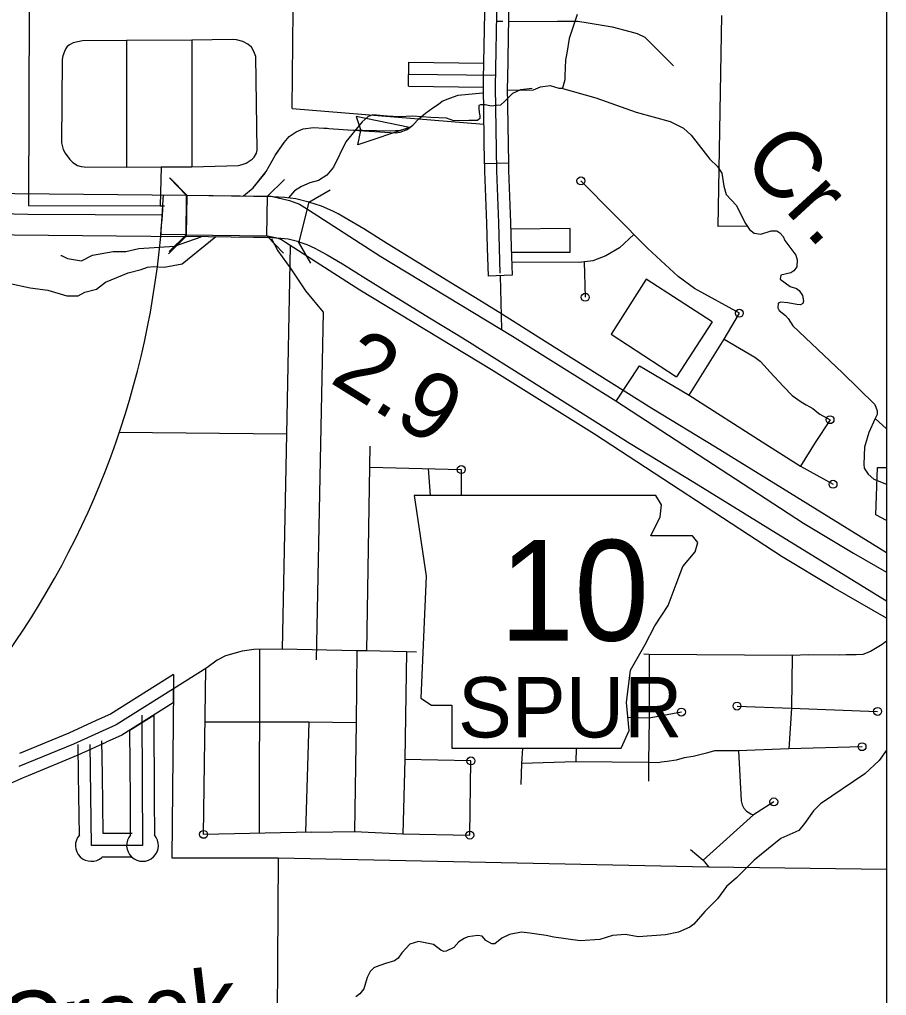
# Model space of a CAD drawing. Extents: x 1370567 to 1373900, y 377514 to 379648.
# Drawn here: x 1372869.7 to 1373025.5, y 378086.8 to 378262.2 of the extents above; entities that cross this region are included whole.
import ezdxf

# ---------------------------------------------------------------- set-up
doc = ezdxf.new("R2010")
doc.units = 0
for name, color, linetype in [('59', 7, 'Continuous'), ('60', 7, 'Continuous'), ('61', 7, 'Continuous'), ('Default', 7, 'Continuous'), ('S_SUBDIV_ANNOT', 7, 'Continuous'), ('Survey Symbols', 7, 'Continuous')]:
    doc.layers.add(name, color=color, linetype=linetype)

msp = doc.modelspace()

# ---------------------------------------------------------------- linework, layer by layer
at = {"layer": '59'}
for points in [[(1372961.85, 378249.86), (1372959.74, 378249.58), (1372958.33, 378248.95), (1372957.49, 378248.11), (1372956.93, 378247.55), (1372956.16, 378246.84), (1372955.45, 378246.77), (1372954.96, 378246.7), (1372954.47, 378246.63), (1372953.7, 378246.84), (1372953.42, 378246.91), (1372952.57, 378246.91), (1372952.29, 378246.77), (1372952.29, 378246.28), (1372952.36, 378245.51), (1372952.43, 378244.94), (1372952.43, 378244.45), (1372952.01, 378244.1), (1372950.46, 378244.1), (1372947.79, 378244.03), (1372946.46, 378244.52), (1372943.65, 378244.59), (1372940.42, 378244.87), (1372937.96, 378244.73), (1372935.78, 378244.87), (1372933.25, 378245.08), (1372932.41, 378244.8), (1372931.28, 378243.82), (1372928.4, 378240.23), (1372926.15, 378235.67), (1372924.96, 378234.26), (1372923.48, 378233.28), (1372921.87, 378232.85), (1372920.4, 378232.24), (1372919.14, 378231.46), (1372918.08, 378230.15)], [(1372877.17, 378219.83), (1372877.28, 378219.82), (1372878.34, 378219.26), (1372880.85, 378218.84), (1372882.81, 378219.9), (1372886.54, 378220.52), (1372888.84, 378220.52), (1372891.17, 378221.09), (1372897.57, 378221.47), (1372902.36, 378223.19)]]:
    msp.add_lwpolyline(points, dxfattribs=at)
at = {"layer": '60'}
msp.add_lwpolyline([(1372914.99, 378222.79), (1372916.12, 378220.65), (1372918.46, 378217.43), (1372921.13, 378213.47), (1372924.27, 378209.62), (1372923.84, 378185.94), (1372923.03, 378147.14)], dxfattribs=at)
at = {"layer": '61'}
for points in [[(1372896.65, 378233.75), (1372899.74, 378230.59)], [(1372921.74, 378229.4), (1372925.56, 378231.62)], [(1372899.64, 378223.22), (1372896.47, 378220.13)], [(1372922.07, 378218.45), (1372919.85, 378222.28)]]:
    msp.add_lwpolyline(points, dxfattribs=at)
at = {"layer": 'Default'}
for p, q in [((1372939.63, 378250.28), (1372939.69, 378254.57)), ((1372953.12, 378251.48), (1372953.12, 378251.48)), ((1372939.84, 378242.81), (1372930.23, 378244.79)), ((1372930.23, 378244.79), (1372931.05, 378242.31)), ((1372939.84, 378242.81), (1372930.53, 378239.72)), ((1372930.53, 378239.72), (1372931.06, 378242.28)), ((1372957.58, 378236.39), (1372953.3, 378236.32)), ((1372899.79, 378230.65), (1372899.7, 378223.5)), ((1372914.2, 378223.32), (1372914.29, 378230.46)), ((1372897.4, 378144.47), (1372897.35, 378139.38))]:
    msp.add_line(p, q, dxfattribs=at)
for points in [[(1372953.12, 378251.48), (1372953.39, 378266.56)], [(1372955.54, 378266.52), (1372955.24, 378250.15), (1372955.46, 378235.02), (1372955.8, 378225.69), (1372956.08, 378216.61)], [(1372957.68, 378266.48), (1372957.4, 378251.4)], [(1372918.7, 378246.26), (1372918.93, 378263.88), (1372871.48, 378264.68), (1372871.36, 378228.83), (1372894.99, 378228.75), (1372895.79, 378228.73)], [(1372956.58, 378261.85), (1372955.42, 378261.86)], [(1372957.59, 378261.86), (1372966.4, 378261.96), (1372968.6, 378261.93), (1372970.03, 378261.93), (1372971.23, 378261.76), (1372976.25, 378260.9), (1372979.42, 378260.07), (1372980.76, 378259.69), (1372982.13, 378259.09), (1372987.27, 378253.89)], [(1372969.94, 378263.16), (1372968.51, 378258.82), (1372968.11, 378256.16), (1372967.86, 378254.96), (1372967.71, 378252.11), (1372967.71, 378251.42), (1372967.31, 378249.91)], [(1372995.89, 378262.94), (1372995.22, 378225)], [(1372895.17, 378235.75), (1372900.68, 378235.77), (1372909.1, 378235.97), (1372909.73, 378236.17), (1372910.44, 378236.39), (1372911.55, 378237.13), (1372911.92, 378237.48), (1372912.32, 378238.19), (1372912.41, 378238.76), (1372912.19, 378255.57), (1372911.82, 378256.46), (1372911.39, 378257.29), (1372910.73, 378257.83), (1372909.88, 378258.26), (1372908.73, 378258.57), (1372907.99, 378258.66), (1372900.71, 378258.52), (1372888.95, 378258.45), (1372881.04, 378258.39), (1372880.21, 378258.25), (1372879.33, 378258.02), (1372878.7, 378257.68), (1372878.3, 378257.4), (1372878.04, 378257), (1372877.82, 378256.48), (1372877.53, 378255.71), (1372877.36, 378255.06), (1372877.24, 378240.07), (1372877.55, 378238.84), (1372877.9, 378238.21), (1372878.75, 378237.07), (1372879.32, 378236.56), (1372880.12, 378235.99), (1372880.78, 378235.79), (1372881.35, 378235.73), (1372888.95, 378235.67), (1372895.17, 378235.75)], [(1372888.95, 378258.45), (1372888.95, 378235.67)], [(1372900.71, 378258.52), (1372900.68, 378235.77)], [(1372939.69, 378254.57), (1372953.17, 378254.38)], [(1372939.66, 378252.43), (1372955.27, 378252.21)], [(1372953.3, 378236.32), (1372953.09, 378250.15), (1372953.12, 378251.48)], [(1372957.4, 378251.4), (1372957.38, 378250.15), (1372957.58, 378236.39)], [(1372939.63, 378250.28), (1372953.09, 378250.1)], [(1372957.36, 378249.54), (1372957.43, 378249.55), (1372962.09, 378249.57), (1372963.34, 378250.11), (1372965.11, 378250.37), (1372966.65, 378249.91)], [(1372966.65, 378249.91), (1372967.14, 378249.91), (1372973.33, 378248.14), (1372980.53, 378245.59), (1372986.69, 378243.88), (1372989.06, 378242.68), (1372990.46, 378241.45), (1372993.77, 378237.13), (1372995.17, 378235.79), (1372995.94, 378234.59), (1372996.31, 378232.28), (1372996.74, 378230.77), (1372998.57, 378228.82), (1373000.08, 378225.77), (1373000.91, 378224.48), (1373001.79, 378223.8), (1373002.99, 378223.65), (1373004.84, 378224.25)], [(1372910, 378230.51), (1372911.71, 378231.95), (1372914.07, 378234.9), (1372915.67, 378237.76), (1372917.26, 378240.12), (1372918.19, 378241.21), (1372919.45, 378242.05), (1372920.71, 378242.56), (1372922.56, 378242.81), (1372924.41, 378242.73), (1372928.79, 378242.39), (1372937.28, 378241.89), (1372938.13, 378241.97), (1372939.39, 378242.48), (1372940.4, 378243.23), (1372941.49, 378244.41), (1372942.67, 378245.42), (1372944.01, 378246.35), (1372945.02, 378247.02), (1372945.7, 378247.53), (1372947.04, 378248.11), (1372948.58, 378248.61), (1372952.92, 378249.03)], [(1372942.6, 378245.36), (1372942.67, 378245.42), (1372944.01, 378246.35), (1372945.02, 378247.02), (1372945.7, 378247.53), (1372947.04, 378248.11), (1372948.58, 378248.61), (1372952.92, 378249.03)], [(1372918.7, 378246.26), (1372953.19, 378243.43)], [(1372915.74, 378237.88), (1372917.26, 378240.12), (1372918.19, 378241.21), (1372919.45, 378242.05), (1372920.71, 378242.56), (1372922.56, 378242.81), (1372924.41, 378242.73), (1372924.99, 378242.68)], [(1372928.75, 378242.39), (1372928.79, 378242.39), (1372936.46, 378242.23), (1372938.09, 378242.37), (1372939.02, 378242.61), (1372939.84, 378242.81)], [(1372895.17, 378235.75), (1372894.99, 378228.75)], [(1372953.3, 378236.32), (1372953.32, 378234.97), (1372953.66, 378225.61), (1372953.8, 378221.21)], [(1372957.58, 378236.39), (1372957.6, 378235.07), (1372957.94, 378225.76), (1372958.08, 378221.34)], [(1372896.8, 378233.72), (1372899.79, 378230.65)], [(1372910, 378230.51), (1372911.71, 378231.95), (1372913.85, 378234.62)], [(1372914.29, 378230.46), (1372917.36, 378233.45)], [(1372999.1, 378209.44), (1372991.05, 378213.87), (1372988.11, 378216.02), (1372982.64, 378221.1), (1372970.62, 378233.23)], [(1372895.59, 378230.7), (1372899.68, 378230.65)], [(1372899.68, 378230.65), (1372914.24, 378230.46)], [(1372914.3, 378230.46), (1372914.94, 378230.45), (1372918.22, 378229.72), (1372920.06, 378229.07), (1372921.46, 378228.12), (1372934.68, 378219.66), (1372958.32, 378205.32), (1372976.9, 378193.68), (1373010.61, 378171.7), (1373019.6, 378166.29), (1373025.55, 378162.86)], [(1372822.66, 378227.68), (1372848.49, 378227.79), (1372871.21, 378227.23), (1372895.4, 378227.14)], [(1373000.53, 378225.06), (1372995.22, 378225)], [(1372892.74, 378217.72), (1372893.71, 378217.83), (1372895.73, 378217.7), (1372898.93, 378218.3), (1372905.03, 378223.2)], [(1372899.56, 378223.51), (1372895.12, 378223.56)], [(1372899.7, 378223.5), (1372896.63, 378220.51)], [(1372899.56, 378223.51), (1372914.11, 378223.32), (1372914.32, 378223.27)], [(1372917.19, 378220.25), (1372914.2, 378223.32)], [(1373025.55, 378154.62), (1373015.98, 378160.14), (1373006.81, 378165.64), (1372973.05, 378187.67), (1372954.58, 378199.24), (1372930.9, 378213.59), (1372917.51, 378222.16), (1372916.8, 378222.65), (1372916.25, 378222.84), (1372914.32, 378223.27)], [(1372968.69, 378224.69), (1372957.98, 378224.56)], [(1372958.11, 378220.42), (1372968.69, 378220.42), (1372968.69, 378224.69)], [(1372980.16, 378223.61), (1372977.56, 378221.2), (1372975.11, 378219.73), (1372972.77, 378218.85), (1372970.32, 378218.56), (1372958.16, 378218.64)], [(1373004.84, 378224.25), (1373005.84, 378224.22), (1373006.39, 378223.88), (1373006.96, 378223.22), (1373007.3, 378222.48), (1373009.24, 378219.85), (1373009.5, 378219.02), (1373009.41, 378217.77), (1373008.87, 378217.03), (1373008.33, 378216.71), (1373006.56, 378216.26), (1373006.44, 378215.54), (1373008.21, 378214.26), (1373009.35, 378213.86), (1373009.87, 378213.52), (1373010.44, 378212.63), (1373010.64, 378211.6), (1373010.52, 378211.2), (1373010.12, 378210.97), (1373009.44, 378210.98), (1373007.84, 378211.32), (1373006.55, 378211.43), (1373006.1, 378211.26), (1373006.01, 378210.41), (1373006.24, 378209.95), (1373007.38, 378209.04), (1373007.87, 378208.49), (1373008.69, 378207.15), (1373017.63, 378198.72), (1373023.48, 378193.04), (1373023.88, 378191.9), (1373023.85, 378191.24), (1373023.53, 378190.5)], [(1372918.35, 378221.52), (1372917.73, 378187.69), (1372916.92, 378149.07)], [(1372958.08, 378221.34), (1372958.24, 378216.25), (1372953.95, 378216.11)], [(1372953.8, 378221.21), (1372953.95, 378216.11)], [(1372971.19, 378218.66), (1372971.4, 378212.3)], [(1372874.82, 378213.56), (1372878.22, 378212.59), (1372880.28, 378212.56), (1372881.48, 378213.25), (1372883.58, 378213.75), (1372885.18, 378215.03), (1372889.27, 378216.7), (1372891.57, 378217.29), (1372892.74, 378217.72)], [(1372956.09, 378216.18), (1372956.34, 378206.56)], [(1372845.25, 378200.71), (1372850.52, 378203.05), (1372851.89, 378204.67), (1372853.4, 378205.53), (1372855.49, 378205.78), (1372856.46, 378206.1), (1372856.86, 378206.55), (1372856.2, 378208.58), (1372855.32, 378209.69), (1372855.57, 378210.04), (1372857.06, 378210.49), (1372857.91, 378211.66), (1372858.86, 378212.72), (1372859.91, 378212.97), (1372860.06, 378212.83), (1372862.54, 378212.03), (1372863.48, 378212.29), (1372864.02, 378212.8), (1372865.14, 378214.28), (1372866.59, 378214.8), (1372867.76, 378214.85), (1372871.62, 378214.03), (1372874.82, 378213.56)], [(1372994.23, 378207.9), (1372982.36, 378215.53), (1372976.08, 378205.69), (1372987.81, 378198.02)], [(1372990.08, 378194.72), (1372996.36, 378204.79), (1372999.1, 378209.44)], [(1372994.23, 378207.9), (1372987.81, 378198.02)], [(1372996.36, 378204.79), (1373001.9, 378201.53), (1373002.87, 378200.79), (1373003.55, 378200.02), (1373004.61, 378198.93), (1373007.06, 378196.25), (1373008.6, 378194.65), (1373010.23, 378193.53), (1373011.09, 378192.99), (1373011.77, 378192.59), (1373012.29, 378192.28), (1373013, 378191.7), (1373013.57, 378191.3), (1373015.4, 378190.3), (1373012.74, 378186.2), (1373010.11, 378181.94)], [(1372976.95, 378193.65), (1372981.14, 378199.95), (1372990.08, 378194.72), (1373003.23, 378186.34), (1373010.11, 378181.94), (1373015.94, 378178.69)], [(1373023.53, 378190.5), (1373022.39, 378188.02), (1373021.59, 378185.36), (1373021.45, 378182.31), (1373021.56, 378181.59), (1373022.27, 378180.48), (1373023.27, 378179.62), (1373025.55, 378178.69)], [(1373025.55, 378188.67), (1373023.53, 378190.5)], [(1372917.73, 378187.69), (1372887.65, 378187.97)], [(1372932.13, 378148.75), (1372932.75, 378185.56)], [(1372932.68, 378181.78), (1372949.12, 378181.34), (1372949.12, 378176.7)], [(1372943.19, 378181.5), (1372943.55, 378176.7)], [(1373025.55, 378172.15), (1373023.64, 378173.17), (1373023.93, 378181.71), (1373025.55, 378181.69)], [(1373025.55, 378150.51), (1373024.75, 378149.88), (1373022.69, 378148.62), (1373021.27, 378148.11), (1373020.07, 378148), (1373018.33, 378148), (1373017.16, 378147.97), (1373011.53, 378148), (1373008.59, 378147.92), (1372982.87, 378148.11), (1372981.96, 378148.12)], [(1372916.92, 378149.07), (1372911.81, 378148.96), (1372909.73, 378148.7), (1372906.76, 378147.85), (1372905.22, 378147.05), (1372903.36, 378145.68), (1372897.37, 378141.93), (1372897.07, 378111.53), (1372916.23, 378111.53), (1372993.56, 378109.95), (1373025.55, 378109.49)], [(1372916.92, 378149.07), (1372911.81, 378148.96), (1372909.73, 378148.7), (1372906.76, 378147.85), (1372905.22, 378147.05), (1372903.36, 378145.68), (1372897.37, 378141.93)], [(1372912.88, 378148.98), (1372912.78, 378115.96)], [(1372941.06, 378148.52), (1372939.25, 378148.54), (1372932.13, 378148.75), (1372930.34, 378148.77), (1372916.92, 378149.07)], [(1372930.34, 378148.77), (1372930.22, 378135.79), (1372929.9, 378116.29), (1372938.61, 378115.83), (1372950.66, 378115.62), (1372950.86, 378128.95), (1372938.99, 378129.21)], [(1372939.25, 378148.54), (1372938.99, 378129.21), (1372938.61, 378115.83)], [(1373008.59, 378147.92), (1373008.47, 378138.44), (1373007.99, 378131.11), (1372998.94, 378130.77), (1372994.65, 378130.77), (1372993.17, 378130.37), (1372990.8, 378129.78), (1372989.2, 378129.49), (1372987.77, 378129.12), (1372986.12, 378128.87), (1372985.03, 378128.72), (1372984.55, 378128.64), (1372982.75, 378128.67), (1372969.73, 378128.82), (1372959.94, 378128.51)], [(1372982.87, 378148.11), (1372982.89, 378136.66), (1372982.75, 378128.67), (1372982.75, 378125.33)], [(1372897.4, 378144.47), (1372886.07, 378137.37), (1372883.52, 378136.21)], [(1372922.22, 378116.15), (1372902.81, 378115.76), (1372903.21, 378145.58)], [(1372897.37, 378141.93), (1372887.09, 378135.47), (1372879.41, 378132), (1372869.58, 378127.95)], [(1372897.35, 378139.38), (1372888.1, 378133.58), (1372885.29, 378132.31)], [(1372891.7, 378137.2), (1372891.83, 378113.77), (1372882.64, 378113.77), (1372882.41, 378131.94)], [(1372889.57, 378134.5), (1372893.84, 378137.18), (1372893.92, 378122.12)], [(1372988.69, 378137.74), (1372982.89, 378136.66), (1372979.08, 378136.75)], [(1372998.68, 378138.82), (1373008.47, 378138.44), (1373023.95, 378137.86)], [(1372883.52, 378136.21), (1372878.56, 378133.96), (1372869.72, 378130.32)], [(1372921.69, 378135.91), (1372903.08, 378135.91)], [(1372930.22, 378135.79), (1372921.69, 378135.91), (1372921.11, 378116.13)], [(1372889.64, 378122.1), (1372889.57, 378134.5)], [(1372871.35, 378126.36), (1372880.26, 378130.03), (1372885.29, 378132.31)], [(1372880.34, 378126.39), (1372880.27, 378131.91)], [(1372884.62, 378126.44), (1372884.54, 378132.59)], [(1372960.12, 378131.27), (1372959.94, 378128.51), (1372959.8, 378124.72)], [(1372969.76, 378131.27), (1372969.73, 378128.82)], [(1372998.94, 378130.77), (1372999.45, 378121.81), (1372999.62, 378121.09), (1372999.93, 378120.49), (1373000.36, 378119.95), (1373000.67, 378119.72), (1373001.19, 378119.46), (1373001.42, 378119.35), (1373001.65, 378119.24)], [(1373021.15, 378131.52), (1373007.99, 378131.11)], [(1373025.55, 378130.89), (1373024.23, 378129.04), (1373021.66, 378126.64), (1373013.69, 378121.25), (1373012.41, 378120), (1373010.84, 378117.72)], [(1372857.47, 378120.42), (1372861.77, 378122.16), (1372870.43, 378125.98), (1372871.35, 378126.36)], [(1372880.47, 378115.63), (1372880.34, 378126.39)], [(1372884.75, 378115.91), (1372884.62, 378126.44)], [(1372889.67, 378115.65), (1372889.64, 378122.1)], [(1372893.92, 378122.12), (1372893.96, 378115.67)], [(1373005.3, 378121.6), (1373001.65, 378119.24), (1372992.59, 378111.11)], [(1372922.22, 378116.15), (1372929.9, 378116.29)], [(1373010.84, 378117.72), (1373009.78, 378116.43), (1373006.58, 378115.04), (1373003.1, 378112.21), (1373001.79, 378111.1), (1372998.62, 378107.96), (1372996.79, 378106.37), (1372995.19, 378104.14), (1372992.88, 378101.89), (1372990.93, 378099.6), (1372990.22, 378099.06), (1372988.14, 378098.18), (1372985.82, 378097.67), (1372980.91, 378097.36), (1372978.66, 378097.73), (1372976.32, 378097.59), (1372974, 378096.88), (1372970.52, 378096.62), (1372965.75, 378097.25), (1372964.38, 378097.57), (1372961.47, 378098), (1372959.93, 378098.17), (1372957.79, 378097.77), (1372956.39, 378097.12), (1372955.16, 378096.06), (1372954.59, 378096.09), (1372953.56, 378096.66), (1372952.85, 378097.43), (1372952.11, 378097.6), (1372950.28, 378097.32), (1372949.62, 378097.06), (1372948.68, 378096.44), (1372947.77, 378095.44), (1372946.4, 378094.78), (1372946, 378094.73), (1372945.46, 378094.95), (1372944.14, 378095.98), (1372941.43, 378096.47), (1372939.89, 378096.01), (1372938.46, 378094.47), (1372937.75, 378093.53), (1372937.12, 378093.02), (1372935.49, 378092.54), (1372933.84, 378091.94), (1372933.38, 378091.77), (1372932.75, 378091.11), (1372932.18, 378090.05), (1372931.58, 378088), (1372930.89, 378087.11), (1372930.18, 378086.54)], [(1372889.94, 378115.91), (1372884.75, 378115.91)], [(1372990.31, 378113.02), (1372992.59, 378111.11), (1372993.56, 378109.95)], [(1372889.94, 378111.63), (1372884.53, 378111.63)], [(1372916.23, 378111.53), (1372915.93, 378064.44)]]:
    msp.add_lwpolyline(points, dxfattribs=at)
msp.add_lwpolyline([(1372940.63, 378176.7), (1372942.81, 378162.2), (1372941.84, 378140.21), (1372943.77, 378139), (1372947.4, 378139), (1372947.4, 378131.27), (1372977.85, 378131.27), (1372979.3, 378134.41), (1372978.82, 378139.49), (1372979.54, 378145.29), (1372982.2, 378149.88), (1372983.89, 378153.26), (1372986.31, 378156.89), (1372987.76, 378160.75), (1372988.97, 378163.9), (1372991.14, 378166.55), (1372991.63, 378168.25), (1372990.66, 378169.45), (1372983.17, 378169.45), (1372984.86, 378172.84), (1372985.1, 378175.01), (1372984.1, 378176.68)], close=True, dxfattribs=at)
for centre in [(1372970.62, 378233.23), (1372971.4, 378212.3), (1372999.1, 378209.44), (1373015.4, 378190.3), (1372949.12, 378181.34), (1373015.94, 378178.69), (1372998.68, 378138.82), (1372988.69, 378137.74), (1373023.95, 378137.86), (1373021.15, 378131.52), (1372950.86, 378128.95), (1373005.3, 378121.6), (1372902.81, 378115.76), (1372950.66, 378115.62)]:
    msp.add_circle(centre, 0.714, dxfattribs=at)
for centre, radius, start, end in [((1372741.19, 378237.3), 154.54, 354.8991, 357.5512), ((1372741.09, 378237.31), 154.64, 228.844, 356.8229), ((1372882.64, 378113.77), 2.86, 139.3094, 311.4098), ((1372891.83, 378113.77), 2.86, 138.904, 41.7233)]:
    msp.add_arc(centre, radius, start, end, dxfattribs=at)
at = {"layer": 'S_SUBDIV_ANNOT'}
for points in [[(1372899.73, 378230.59), (1372862.62, 378230.98), (1372840.19, 378231.16), (1372825.37, 378231.3), (1372804.04, 378231.44), (1372772.05, 378231.92), (1372743.14, 378232.35), (1372719.89, 378232.35), (1372717.59, 378232.03), (1372715.72, 378231.12), (1372714.36, 378230.13), (1372713.13, 378228.98), (1372712.53, 378228.1), (1372719.44, 378224.85)], [(1372719.44, 378224.85), (1372720.41, 378224.98), (1372743.09, 378224.98), (1372771.94, 378224.55), (1372803.96, 378224.07), (1372825.32, 378223.93), (1372840.12, 378223.79), (1372862.56, 378223.61), (1372899.42, 378223.22), (1372899.65, 378223.22), (1372899.73, 378230.59)], [(1372911.85, 378230.41), (1372899.73, 378230.59)], [(1372921.69, 378229.42), (1372919.39, 378229.98), (1372917.34, 378230.24), (1372914.19, 378230.39), (1372911.85, 378230.41)], [(1373025.55, 378166.39), (1373006.83, 378177.9), (1372994.8, 378185.35), (1372983.38, 378192.31), (1372964.2, 378204.37), (1372956.04, 378209.49), (1372955, 378210.15), (1372952.48, 378211.75), (1372947.27, 378214.91), (1372940.08, 378219.35), (1372935.86, 378221.91), (1372931.63, 378224.59), (1372928.7, 378226.31), (1372926.98, 378227.28), (1372926.04, 378227.77), (1372924.02, 378228.7), (1372921.69, 378229.42), (1372919.9, 378222.26)], [(1372911.75, 378223.04), (1372899.65, 378223.22)], [(1372919.9, 378222.26), (1372918.03, 378222.73), (1372916.71, 378222.89), (1372913.97, 378223.02), (1372911.75, 378223.04)], [(1372919.9, 378222.26), (1372921.38, 378221.8), (1372922.79, 378221.15), (1372923.46, 378220.8), (1372925.03, 378219.92), (1372927.8, 378218.3), (1372931.98, 378215.65), (1372936.23, 378213.06), (1372943.42, 378208.63), (1372948.59, 378205.48), (1372951.07, 378203.91), (1372952.12, 378203.26), (1372960.28, 378198.13), (1372979.5, 378186.04), (1372990.95, 378179.07), (1373002.96, 378171.62), (1373024.47, 378158.4), (1373025.55, 378157.72)]]:
    msp.add_lwpolyline(points, dxfattribs=at)
at = {"layer": 'Survey Symbols'}
msp.add_lwpolyline([(1371518.13, 378743.2), (1373025.55, 378743.2), (1373025.55, 377817.56), (1371518.13, 377817.56)], close=True, dxfattribs=at)
msp.add_lwpolyline([(1371518.13, 378743.2), (1373025.55, 378743.2), (1373025.55, 377817.56), (1371518.13, 377817.56)], close=True, dxfattribs=at)
msp.add_lwpolyline([(1371518.13, 378743.2), (1373025.55, 378743.2), (1373025.55, 377817.56), (1371518.13, 377817.56)], close=True, dxfattribs=at)

# ---------------------------------------------------------------- texts
at = {"layer": 'Default'}
for s, rotation, p in [('Cr.', 312.5669, (1372999.22, 378236.57)), ('2.9', 328.0159, (1372925.24, 378197.14)), ('Creek', 6.6441, (1372866.64, 378074.9))]:
    msp.add_text(s, height=12.069, rotation=rotation, dxfattribs=at).set_placement(p)
for s, height, p in [('10', 18.103, (1372955.95, 378150.58)), ('SPUR', 10.857, (1372948.53, 378133.18))]:
    msp.add_text(s, height=height, dxfattribs=at).set_placement(p)

doc.saveas('drawing.dxf')
